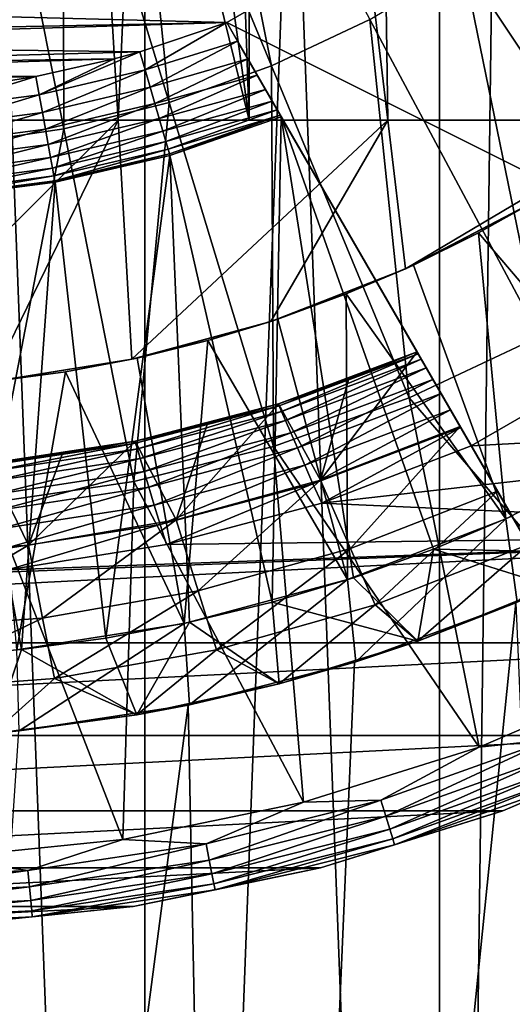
# Model space of a CAD drawing. Header units: metres. Extents: x -30 to 30, y -76 to 64.
# Tile 396 of 541: x 0.319 to 1.233, y 44.859 to 46.687. Entities that reach past the tile are written whole.
import ezdxf

# ---------------------------------------------------------------- set-up
doc = ezdxf.new("R2010")
doc.units = ezdxf.units.M
doc.layers.add('solid_508511', color=7, linetype='CONTINUOUS')

msp = doc.modelspace()

# ---------------------------------------------------------------- linework, layer by layer
at = {"layer": 'solid_508511'}
for points in [[(0.713028, 10.325403, 22.988945), (1.337299, 57.5, 22.961088), (0, 57.5, 23)], [(0, 10.35, 23), (0.713028, 10.325403, 22.988945), (0, 57.5, 23)], [(0.713028, 10.325403, 22.988945), (1.425724, 10.251332, 22.955769), (1.337299, 57.5, 22.961088)], [(0.551211, 54.5, 6.47658), (0.551211, 39.999996, 6.476586), (0, 40, 6.5)], [(0, 54.5, 6.5), (0.551211, 54.5, 6.47658), (0, 40, 6.5)], [(0, 54.5, -6.5), (0, 40, -6.5), (0.551212, 39.999996, -6.476586)], [(0.551211, 54.5, -6.47658), (0, 54.5, -6.5), (0.551212, 39.999996, -6.476586)], [(1.098508, 54.5, 6.406504), (1.098375, 39.999996, 6.406526), (0.551211, 39.999996, 6.476586)], [(0.551211, 54.5, 6.47658), (1.098508, 54.5, 6.406504), (0.551211, 39.999996, 6.476586)], [(0.551211, 54.5, -6.47658), (0.551212, 39.999996, -6.476586), (1.098376, 39.999996, -6.406526)], [(1.098508, 54.5, -6.406504), (0.551211, 54.5, -6.47658), (1.098376, 39.999996, -6.406526)], [(1.637794, 54.5, 6.290277), (1.637813, 39.999996, 6.290276), (1.098375, 39.999996, 6.406526)], [(1.098508, 54.5, 6.406504), (1.637794, 54.5, 6.290277), (1.098375, 39.999996, 6.406526)], [(1.098508, 54.5, -6.406504), (1.098376, 39.999996, -6.406526), (1.637815, 39.999996, -6.290275)], [(1.637794, 54.5, -6.290277), (1.098508, 54.5, -6.406504), (1.637815, 39.999996, -6.290275)], [(0.745352, 52.5, 9.470714), (0, 46.5, 9.5), (0, 52.5, 9.5)], [(0.744993, 46.5, 9.470744), (0, 46.5, 9.5), (0.745352, 52.5, 9.470714)], [(0.744993, 46.5, 9.470744), (0.745352, 52.5, 9.470714), (1.485397, 46.5, 9.383155)], [(1.485397, 46.5, 9.383155), (0.745352, 52.5, 9.470714), (1.486151, 52.5, 9.383035)], [(0.320136, 49.53109, -7.743385), (0.501778, 46.5, -9.486739), (0, 46.5, -9.5)], [(0.320136, 49.53109, -7.743385), (0, 46.5, -9.5), (0, 49.53109, -7.75)], [(0.744993, 46.5, 9.470744), (0, 49.53109, 7.75), (0, 46.5, 9.5)], [(0.744993, 46.5, 9.470744), (0.320136, 49.53109, 7.743385), (0, 49.53109, 7.75)], [(0.320136, 49.53109, -7.743385), (0.639964, 49.53109, -7.723532), (0.501778, 46.5, -9.486739)], [(0.744993, 46.5, 9.470744), (0.639964, 49.53109, 7.723532), (0.320136, 49.53109, 7.743385)], [(0.639964, 49.53109, -7.723532), (1.00249, 46.5, -9.446958), (0.501778, 46.5, -9.486739)], [(0.639964, 49.53109, -7.723532), (0.958742, 49.53109, -7.690469), (1.00249, 46.5, -9.446958)], [(1.485397, 46.5, 9.383155), (0.958742, 49.53109, 7.690469), (0.639964, 49.53109, 7.723532)], [(0.744993, 46.5, 9.470744), (1.485397, 46.5, 9.383155), (0.639964, 49.53109, 7.723532)], [(0.958742, 49.53109, -7.690469), (1.5, 46.5, -9.380832), (1.00249, 46.5, -9.446958)], [(0.958742, 49.53109, -7.690469), (1.275652, 49.53109, -7.644293), (1.5, 46.5, -9.380832)], [(1.485397, 46.5, 9.383155), (1.275652, 49.53109, 7.644293), (0.958742, 49.53109, 7.690469)], [(0.52657, 47.228748, -23.895369), (0.648639, 47.28648, -23.895369), (0.786579, 46.601028, -23.76483)], [(0.648639, 47.28648, -23.895369), (0.968923, 46.687271, -23.76483), (0.786579, 46.601028, -23.76483)], [(0.39943, 47.183254, -23.895369), (0.52657, 47.228748, -23.895369), (0.59666, 46.533077, -23.76483)], [(0.52657, 47.228748, -23.895369), (0.786579, 46.601028, -23.76483), (0.59666, 46.533077, -23.76483)], [(0.268443, 47.150444, -23.895369), (0.39943, 47.183254, -23.895369), (0.400994, 46.484066, -23.76483)], [(0.39943, 47.183254, -23.895369), (0.59666, 46.533077, -23.76483), (0.400994, 46.484066, -23.76483)], [(0.268443, 47.150444, -23.895369), (0.400994, 46.484066, -23.76483), (0.201467, 46.454468, -23.76483)], [(1.2232, 46.981354, -23), (-0.796653, 46.720158, -23), (0.703585, 46.681355, -23)], [(1.676891, 46.195541, -23), (1.2232, 46.981354, -23), (0.703585, 46.681355, -23)], [(1.657274, 46.229515, -22.996157), (1.2232, 46.981354, -23), (1.676891, 46.195541, -23)], [(1.243063, 46.946953, -22.996107), (1.2232, 46.981354, -23), (1.657274, 46.229515, -22.996157)], [(1.141936, 46.790974, -23.76483), (1.303951, 46.911133, -23.76483), (1.512809, 46.23592, -23.58305)], [(0.968923, 46.687271, -23.76483), (1.141936, 46.790974, -23.76483), (1.283606, 46.098541, -23.58305)], [(1.141936, 46.790974, -23.76483), (1.512809, 46.23592, -23.58305), (1.283606, 46.098541, -23.58305)], [(-0.796653, 46.720158, -23), (-0.630684, 46.654808, -23), (0.703585, 46.681355, -23)], [(-0.630684, 46.654808, -23), (-0.591745, 46.641956, -23), (0.703585, 46.681355, -23)], [(-0.591745, 46.641956, -23), (0.542468, 46.626976, -23), (0.703585, 46.681355, -23)], [(0.552021, 46.593582, -22.996962), (0.703585, 46.681355, -23), (0.542468, 46.626976, -23)], [(0.552021, 46.593582, -22.996962), (0.723448, 46.64695, -22.996107), (0.703585, 46.681355, -23)], [(1.676891, 46.195541, -23), (0.703585, 46.681355, -23), (1.157276, 45.895538, -23)], [(0.723448, 46.64695, -22.996107), (1.157276, 45.895538, -23), (0.703585, 46.681355, -23)], [(0.786579, 46.601028, -23.76483), (0.968923, 46.687271, -23.76483), (1.042041, 45.984291, -23.58305)], [(0.968923, 46.687271, -23.76483), (1.283606, 46.098541, -23.58305), (1.042041, 45.984291, -23.58305)], [(-0.591745, 46.641956, -23), (-0.439733, 46.600231, -23), (0.542468, 46.626976, -23)], [(0.561387, 46.561237, -22.987938), (0.723448, 46.64695, -22.996107), (0.552021, 46.593582, -22.996962)], [(0.561387, 46.561237, -22.987938), (0.742517, 46.613922, -22.984592), (0.723448, 46.64695, -22.996107)], [(1.137659, 45.929516, -22.996157), (1.157276, 45.895538, -23), (0.723448, 46.64695, -22.996107)], [(1.118766, 45.962242, -22.984755), (0.723448, 46.64695, -22.996107), (0.742517, 46.613922, -22.984592)], [(1.118766, 45.962242, -22.984755), (1.137659, 45.929516, -22.996157), (0.723448, 46.64695, -22.996107)], [(-0.439733, 46.600231, -23), (0.494821, 46.613831, -23), (0.542468, 46.626976, -23)], [(0.355312, 46.547333, -22.996962), (0.542468, 46.626976, -23), (0.494821, 46.613831, -23)], [(0.552021, 46.593582, -22.996962), (0.542468, 46.626976, -23), (0.355312, 46.547333, -22.996962)], [(-0.439733, 46.600231, -23), (-0.378498, 46.587086, -23), (0.494821, 46.613831, -23)], [(-0.378498, 46.587086, -23), (0.349141, 46.581516, -23), (0.494821, 46.613831, -23)], [(0.355312, 46.547333, -22.996962), (0.494821, 46.613831, -23), (0.349141, 46.581516, -23)], [(0.570175, 46.530888, -22.973206), (0.742517, 46.613922, -22.984592), (0.561387, 46.561237, -22.987938)], [(0.570175, 46.530888, -22.973206), (0.760009, 46.583626, -22.965982), (0.742517, 46.613922, -22.984592)], [(0.59666, 46.533077, -23.76483), (0.786579, 46.601028, -23.76483), (0.790441, 45.894268, -23.58305)], [(1.101366, 45.992378, -22.966253), (0.742517, 46.613922, -22.984592), (0.760009, 46.583626, -22.965982)], [(1.101366, 45.992378, -22.966253), (1.118766, 45.962242, -22.984755), (0.742517, 46.613922, -22.984592)], [(0.786579, 46.601028, -23.76483), (1.042041, 45.984291, -23.58305), (0.790441, 45.894268, -23.58305)], [(-0.378498, 46.587086, -23), (-0.244204, 46.565353, -23), (0.349141, 46.581516, -23)], [(0.552021, 46.593582, -22.996962), (0.355312, 46.547333, -22.996962), (0.361341, 46.514202, -22.987938)], [(0.561387, 46.561237, -22.987938), (0.552021, 46.593582, -22.996962), (0.361341, 46.514202, -22.987938)], [(0.578118, 46.503456, -22.953209), (0.760009, 46.583626, -22.965982), (0.570175, 46.530888, -22.973206)], [(0.578118, 46.503456, -22.953209), (0.775306, 46.557133, -22.94099), (0.760009, 46.583626, -22.965982)], [(1.086107, 46.018806, -22.941338), (0.760009, 46.583626, -22.965982), (0.775306, 46.557133, -22.94099)], [(1.086107, 46.018806, -22.941338), (1.101366, 45.992378, -22.966253), (0.760009, 46.583626, -22.965982)], [(-0.244204, 46.565353, -23), (0.278991, 46.570061, -23), (0.349141, 46.581516, -23)], [(0.15492, 46.521324, -22.996962), (0.349141, 46.581516, -23), (0.278991, 46.570061, -23)], [(0.355312, 46.547333, -22.996962), (0.349141, 46.581516, -23), (0.15492, 46.521324, -22.996962)], [(0.355312, 46.547333, -22.996962), (0.15492, 46.521324, -22.996962), (0.157549, 46.487755, -22.987938)], [(0.361341, 46.514202, -22.987938), (0.355312, 46.547333, -22.996962), (0.157549, 46.487755, -22.987938)], [(0.561387, 46.561237, -22.987938), (0.361341, 46.514202, -22.987938), (0.366997, 46.483116, -22.973206)], [(0.570175, 46.530888, -22.973206), (0.561387, 46.561237, -22.987938), (0.366997, 46.483116, -22.973206)], [(0.584974, 46.479778, -22.928558), (0.775306, 46.557133, -22.94099), (0.578118, 46.503456, -22.953209)], [(0.584974, 46.479778, -22.928558), (0.787812, 46.535469, -22.910641), (0.775306, 46.557133, -22.94099)], [(1.073589, 46.040489, -22.910976), (0.775306, 46.557133, -22.94099), (0.787812, 46.535469, -22.910641)], [(1.073589, 46.040489, -22.910976), (1.086107, 46.018806, -22.941338), (0.775306, 46.557133, -22.94099)], [(0.570175, 46.530888, -22.973206), (0.366997, 46.483116, -22.973206), (0.37211, 46.455021, -22.953209)], [(0.578118, 46.503456, -22.953209), (0.570175, 46.530888, -22.973206), (0.37211, 46.455021, -22.953209)], [(0.400994, 46.484066, -23.76483), (0.59666, 46.533077, -23.76483), (0.531228, 45.829338, -23.58305)], [(0.59666, 46.533077, -23.76483), (0.790441, 45.894268, -23.58305), (0.531228, 45.829338, -23.58305)], [(0.590536, 46.460571, -22.9), (0.787812, 46.535469, -22.910641), (0.584974, 46.479778, -22.928558)], [(0.590536, 46.460571, -22.9), (0.797064, 46.519444, -22.876169), (0.787812, 46.535469, -22.910641)], [(1.0643, 46.05658, -22.876364), (0.787812, 46.535469, -22.910641), (0.797064, 46.519444, -22.876169)], [(1.0643, 46.05658, -22.876364), (1.073589, 46.040489, -22.910976), (0.787812, 46.535469, -22.910641)], [(0.361341, 46.514202, -22.987938), (0.157549, 46.487755, -22.987938), (0.160015, 46.456253, -22.973206)], [(0.366997, 46.483116, -22.973206), (0.361341, 46.514202, -22.987938), (0.160015, 46.456253, -22.973206)], [(0.594634, 46.446419, -22.868404), (0.797064, 46.519444, -22.876169), (0.590536, 46.460571, -22.9)], [(0.594634, 46.446419, -22.868404), (0.802758, 46.509583, -22.838791), (0.797064, 46.519444, -22.876169)], [(0.597143, 46.437752, -22.83473), (0.802758, 46.509583, -22.838791), (0.594634, 46.446419, -22.868404)], [(0.597143, 46.437752, -22.83473), (0.597988, 46.434834, -22.799999), (0.802758, 46.509583, -22.838791)], [(0.802758, 46.509583, -22.838791), (0.597988, 46.434834, -22.799999), (0.804676, 46.50626, -22.799999)], [(1.0643, 46.05658, -22.876364), (0.797064, 46.519444, -22.876169), (0.802758, 46.509583, -22.838791)], [(1.058585, 46.066475, -22.838781), (0.802758, 46.509583, -22.838791), (0.804676, 46.50626, -22.799999)], [(1.058585, 46.066475, -22.838781), (1.0643, 46.05658, -22.876364), (0.802758, 46.509583, -22.838791)], [(0.501778, 46.5, -9.486739), (0.264893, 46.014072, -9.496305), (0, 46, -9.5)], [(0, 46.5, -9.5), (0.501778, 46.5, -9.486739), (0, 46, -9.5)], [(0.501778, 46.5, -9.486739), (0.527346, 46.056252, -9.485353), (0.264893, 46.014072, -9.496305)], [(0.578118, 46.503456, -22.953209), (0.37211, 46.455021, -22.953209), (0.376523, 46.430767, -22.928558)], [(0.584974, 46.479778, -22.928558), (0.578118, 46.503456, -22.953209), (0.376523, 46.430767, -22.928558)], [(0.501778, 46.5, -9.486739), (1.00249, 46.5, -9.446958), (0.527346, 46.056252, -9.485353)], [(1.00249, 46.5, -9.446958), (0.784984, 46.126438, -9.467512), (0.527346, 46.056252, -9.485353)], [(0.804676, 46.50626, -19.5), (0.804676, 46.50626, -22.799999), (0.597988, 46.434834, -22.799999)], [(0.597999, 46.434837, -19.5), (0.804676, 46.50626, -19.5), (0.597988, 46.434834, -22.799999)], [(0.787476, 45.605198, -19.5), (0.804676, 46.50626, -19.5), (0.597999, 46.434837, -19.5)], [(1.00249, 46.5, -9.446958), (1.034953, 46.224285, -9.443457), (0.784984, 46.126438, -9.467512)], [(0.938599, 45.650608, -19.5), (0.804676, 46.50626, -19.5), (0.787476, 45.605198, -19.5)], [(0.804676, 46.50626, -19.5), (1.308033, 45.634418, -20.059807), (1.308033, 45.634418, -21.581036)], [(1.270175, 45.699993, -19.778547), (1.308033, 45.634418, -20.059807), (0.804676, 46.50626, -19.5)], [(1.263142, 45.712173, -21.828632), (0.804676, 46.50626, -19.5), (1.308033, 45.634418, -21.581036)], [(1.056674, 46.069786, -22.799999), (0.804676, 46.50626, -22.799999), (0.804676, 46.50626, -19.5)], [(1.058585, 46.066475, -22.838781), (0.804676, 46.50626, -22.799999), (1.056674, 46.069786, -22.799999)], [(1.087082, 45.703888, -19.5), (0.804676, 46.50626, -19.5), (0.938599, 45.650608, -19.5)], [(1.232674, 45.764946, -19.5), (0.804676, 46.50626, -19.5), (1.087082, 45.703888, -19.5)], [(1.270175, 45.699993, -19.778547), (0.804676, 46.50626, -19.5), (1.232674, 45.764946, -19.5)], [(1.205823, 45.811455, -22.066158), (0.804676, 46.50626, -19.5), (1.263142, 45.712173, -21.828632)], [(1.136686, 45.931202, -22.290916), (1.056674, 46.069786, -22.5), (0.804676, 46.50626, -19.5)], [(1.056674, 46.069786, -22.799999), (0.804676, 46.50626, -19.5), (1.056674, 46.069786, -22.5)], [(1.205823, 45.811455, -22.066158), (1.136686, 45.931202, -22.290916), (0.804676, 46.50626, -19.5)], [(1.00249, 46.5, -9.446958), (1.5, 46.5, -9.380832), (1.034953, 46.224285, -9.443457)], [(1.034953, 46.224285, -9.443457), (1.5, 46.5, -9.380832), (1.274333, 46.349167, -9.414142)], [(0.366997, 46.483116, -22.973206), (0.160015, 46.456253, -22.973206), (0.162244, 46.427784, -22.953209)], [(0.37211, 46.455021, -22.953209), (0.366997, 46.483116, -22.973206), (0.162244, 46.427784, -22.953209)], [(0.201467, 46.454468, -23.76483), (0.400994, 46.484066, -23.76483), (0.266899, 45.790127, -23.58305)], [(0.400994, 46.484066, -23.76483), (0.531228, 45.829338, -23.58305), (0.266899, 45.790127, -23.58305)], [(0.584974, 46.479778, -22.928558), (0.376523, 46.430767, -22.928558), (0.380103, 46.411095, -22.9)], [(0.590536, 46.460571, -22.9), (0.584974, 46.479778, -22.928558), (0.380103, 46.411095, -22.9)], [(0.37211, 46.455021, -22.953209), (0.162244, 46.427784, -22.953209), (0.164168, 46.40321, -22.928558)], [(0.376523, 46.430767, -22.928558), (0.37211, 46.455021, -22.953209), (0.164168, 46.40321, -22.928558)], [(0.590536, 46.460571, -22.9), (0.380103, 46.411095, -22.9), (0.38274, 46.396599, -22.868404)], [(0.594634, 46.446419, -22.868404), (0.590536, 46.460571, -22.9), (0.38274, 46.396599, -22.868404)], [(0.594634, 46.446419, -22.868404), (0.38274, 46.396599, -22.868404), (0.384356, 46.387722, -22.83473)], [(0.597143, 46.437752, -22.83473), (0.594634, 46.446419, -22.868404), (0.384356, 46.387722, -22.83473)], [(0.597143, 46.437752, -22.83473), (0.384356, 46.387722, -22.83473), (0.3849, 46.384735, -22.799999)], [(0.597143, 46.437752, -22.83473), (0.3849, 46.384735, -22.799999), (0.597988, 46.434834, -22.799999)], [(0.376523, 46.430767, -22.928558), (0.164168, 46.40321, -22.928558), (0.165729, 46.383274, -22.9)], [(0.380103, 46.411095, -22.9), (0.376523, 46.430767, -22.928558), (0.165729, 46.383274, -22.9)], [(0.385091, 46.384769, -19.5), (0.597988, 46.434834, -22.799999), (0.3849, 46.384735, -22.799999)], [(0.385091, 46.384769, -19.5), (0.597999, 46.434837, -19.5), (0.597988, 46.434834, -22.799999)], [(0.479046, 45.538494, -19.5), (0.597999, 46.434837, -19.5), (0.385091, 46.384769, -19.5)], [(0.63409, 45.56778, -19.5), (0.597999, 46.434837, -19.5), (0.479046, 45.538494, -19.5)], [(0.787476, 45.605198, -19.5), (0.597999, 46.434837, -19.5), (0.63409, 45.56778, -19.5)], [(0.380103, 46.411095, -22.9), (0.165729, 46.383274, -22.9), (0.166879, 46.368584, -22.868404)], [(0.38274, 46.396599, -22.868404), (0.380103, 46.411095, -22.9), (0.166879, 46.368584, -22.868404)], [(0.38274, 46.396599, -22.868404), (0.166879, 46.368584, -22.868404), (0.167583, 46.359589, -22.83473)], [(0.384356, 46.387722, -22.83473), (0.38274, 46.396599, -22.868404), (0.167583, 46.359589, -22.83473)], [(0.384356, 46.387722, -22.83473), (0.167583, 46.359589, -22.83473), (0.167821, 46.35656, -22.799999)], [(0.384356, 46.387722, -22.83473), (0.167821, 46.35656, -22.799999), (0.3849, 46.384735, -22.799999)], [(0.168287, 46.356598, -19.5), (0.3849, 46.384735, -22.799999), (0.167821, 46.35656, -22.799999)], [(0.168287, 46.356598, -19.5), (0.385091, 46.384769, -19.5), (0.3849, 46.384735, -22.799999)], [(0.322666, 45.517406, -19.5), (0.385091, 46.384769, -19.5), (0.168287, 46.356598, -19.5)], [(0.479046, 45.538494, -19.5), (0.385091, 46.384769, -19.5), (0.322666, 45.517406, -19.5)], [(0.322666, 45.517406, -19.5), (0.168287, 46.356598, -19.5), (0.165326, 45.504559, -19.5)], [(1.049705, 46.231052, -14.500119), (1.034953, 46.224285, -9.443457), (1.274333, 46.349167, -9.414142)], [(1.170834, 46.291122, -14.500119), (1.049705, 46.231052, -14.500119), (1.274333, 46.349167, -9.414142)], [(1.288702, 46.357746, -14.500119), (1.170834, 46.291122, -14.500119), (1.274333, 46.349167, -9.414142)], [(1.501347, 45.902866, -15), (1.170834, 46.291122, -14.500119), (1.288702, 46.357746, -14.500119)], [(1.221372, 45.760036, -15), (1.049705, 46.231052, -14.500119), (1.170834, 46.291122, -14.500119)], [(1.221372, 45.760036, -15), (1.170834, 46.291122, -14.500119), (1.501347, 45.902866, -15)], [(0.798077, 46.130806, -14.500119), (0.784984, 46.126438, -9.467512), (1.034953, 46.224285, -9.443457)], [(0.925305, 46.177544, -14.500119), (0.798077, 46.130806, -14.500119), (1.034953, 46.224285, -9.443457)], [(1.049705, 46.231052, -14.500119), (0.925305, 46.177544, -14.500119), (1.034953, 46.224285, -9.443457)], [(1.221372, 45.760036, -15), (0.925305, 46.177544, -14.500119), (1.049705, 46.231052, -14.500119)], [(1.676891, 46.195541, -23), (1.157276, 45.895538, -23), (2.411385, 45.963226, -23)], [(0.927729, 45.647202, -15), (0.798077, 46.130806, -14.500119), (0.925305, 46.177544, -14.500119)], [(0.927729, 45.647202, -15), (0.925305, 46.177544, -14.500119), (1.221372, 45.760036, -15)], [(0.537325, 46.058426, -14.500119), (0.527346, 46.056252, -9.485353), (0.784984, 46.126438, -9.467512)], [(0.66862, 46.091068, -14.500119), (0.537325, 46.058426, -14.500119), (0.784984, 46.126438, -9.467512)], [(0.798077, 46.130806, -14.500119), (0.66862, 46.091068, -14.500119), (0.784984, 46.126438, -9.467512)], [(0.927729, 45.647202, -15), (0.66862, 46.091068, -14.500119), (0.798077, 46.130806, -14.500119)], [(0.624337, 45.56583, -15), (0.537325, 46.058426, -14.500119), (0.66862, 46.091068, -14.500119)], [(0.624337, 45.56583, -15), (0.66862, 46.091068, -14.500119), (0.927729, 45.647202, -15)], [(1.48596, 45.470665, -23.351336), (1.042041, 45.984291, -23.58305), (1.283606, 46.098541, -23.58305)], [(0.79931, 45.973419, -22.799999), (1.056674, 46.069786, -22.799999), (0.799313, 45.973423, -22.5)], [(0.800824, 45.969917, -22.838787), (1.056674, 46.069786, -22.799999), (0.79931, 45.973419, -22.799999)], [(1.056674, 46.069786, -22.799999), (0.929239, 46.018265, -22.5), (0.799313, 45.973423, -22.5)], [(0.800824, 45.969917, -22.838787), (1.058585, 46.066475, -22.838781), (1.056674, 46.069786, -22.799999)], [(0.877308, 45.831459, -22.290916), (0.929239, 46.018265, -22.5), (1.056674, 46.069786, -22.5)], [(1.136686, 45.931202, -22.290916), (0.877308, 45.831459, -22.290916), (1.056674, 46.069786, -22.5)], [(1.056674, 46.069786, -22.799999), (1.056674, 46.069786, -22.5), (0.929239, 46.018265, -22.5)], [(0.270215, 46.014645, -14.500128), (0.264893, 46.014072, -9.496305), (0.527346, 46.056252, -9.485353)], [(0.40449, 46.03294, -14.500119), (0.270215, 46.014645, -14.500128), (0.527346, 46.056252, -9.485353)], [(0.537325, 46.058426, -14.500119), (0.40449, 46.03294, -14.500119), (0.527346, 46.056252, -9.485353)], [(0.624337, 45.56583, -15), (0.40449, 46.03294, -14.500119), (0.537325, 46.058426, -14.500119)], [(0.805344, 45.959442, -22.876356), (1.058585, 46.066475, -22.838781), (0.800824, 45.969917, -22.838787)], [(0.805344, 45.959442, -22.876356), (1.0643, 46.05658, -22.876364), (1.058585, 46.066475, -22.838781)], [(0.812697, 45.942398, -22.910984), (1.0643, 46.05658, -22.876364), (0.805344, 45.959442, -22.876356)], [(0.812697, 45.942398, -22.910984), (1.073589, 46.040489, -22.910976), (1.0643, 46.05658, -22.876364)], [(0.822602, 45.919445, -22.941338), (1.073589, 46.040489, -22.910976), (0.812697, 45.942398, -22.910984)], [(0.822602, 45.919445, -22.941338), (1.086107, 46.018806, -22.941338), (1.073589, 46.040489, -22.910976)], [(0.313856, 45.516624, -15), (0.270215, 46.014645, -14.500128), (0.40449, 46.03294, -14.500119)], [(0.313856, 45.516624, -15), (0.40449, 46.03294, -14.500119), (0.624337, 45.56583, -15)], [(0.877308, 45.831459, -22.290916), (0.799313, 45.973423, -22.5), (0.929239, 46.018265, -22.5)], [(0.834674, 45.891464, -22.966249), (1.086107, 46.018806, -22.941338), (0.822602, 45.919445, -22.941338)], [(0.834674, 45.891464, -22.966249), (1.101366, 45.992378, -22.966253), (1.086107, 46.018806, -22.941338)], [(1.171863, 45.335876, -23.351336), (0.790441, 45.894268, -23.58305), (1.042041, 45.984291, -23.58305)], [(0.848446, 45.859539, -22.98476), (1.101366, 45.992378, -22.966253), (0.834674, 45.891464, -22.966249)], [(0.848446, 45.859539, -22.98476), (1.118766, 45.962242, -22.984755), (1.101366, 45.992378, -22.966253)], [(1.48596, 45.470665, -23.351336), (1.171863, 45.335876, -23.351336), (1.042041, 45.984291, -23.58305)], [(0.53335, 45.904228, -22.799999), (0.79931, 45.973419, -22.799999), (0.667239, 45.935375, -22.5)], [(0.534446, 45.900578, -22.838787), (0.79931, 45.973419, -22.799999), (0.53335, 45.904228, -22.799999)], [(0.534446, 45.900578, -22.838787), (0.800824, 45.969917, -22.838787), (0.79931, 45.973419, -22.799999)], [(0.537716, 45.88966, -22.876356), (0.800824, 45.969917, -22.838787), (0.534446, 45.900578, -22.838787)], [(0.537716, 45.88966, -22.876356), (0.805344, 45.959442, -22.876356), (0.800824, 45.969917, -22.838787)], [(0.609346, 45.757835, -22.290916), (0.667239, 45.935375, -22.5), (0.799313, 45.973423, -22.5)], [(0.877308, 45.831459, -22.290916), (0.609346, 45.757835, -22.290916), (0.799313, 45.973423, -22.5)], [(0.79931, 45.973419, -22.799999), (0.799313, 45.973423, -22.5), (0.667239, 45.935375, -22.5)], [(0.863393, 45.824898, -22.996157), (1.118766, 45.962242, -22.984755), (0.848446, 45.859539, -22.98476)], [(0.863393, 45.824898, -22.996157), (1.137659, 45.929516, -22.996157), (1.118766, 45.962242, -22.984755)], [(0.879772, 45.789192, -23), (2.142362, 45.732277, -23), (2.411385, 45.963226, -23)], [(0.879772, 45.789192, -23), (2.411385, 45.963226, -23), (1.157276, 45.895538, -23)], [(0.543036, 45.871899, -22.910984), (0.805344, 45.959442, -22.876356), (0.537716, 45.88966, -22.876356)], [(0.543036, 45.871899, -22.910984), (0.812697, 45.942398, -22.910984), (0.805344, 45.959442, -22.876356)], [(0.550201, 45.847977, -22.941338), (0.812697, 45.942398, -22.910984), (0.543036, 45.871899, -22.910984)], [(0.550201, 45.847977, -22.941338), (0.822602, 45.919445, -22.941338), (0.812697, 45.942398, -22.910984)], [(0.609346, 45.757835, -22.290916), (0.533344, 45.904224, -22.5), (0.667239, 45.935375, -22.5)], [(0.53335, 45.904228, -22.799999), (0.667239, 45.935375, -22.5), (0.533344, 45.904224, -22.5)], [(0.863393, 45.824898, -22.996157), (0.879772, 45.789192, -23), (1.137659, 45.929516, -22.996157)], [(0.932801, 45.704975, -22.066158), (0.877308, 45.831459, -22.290916), (1.136686, 45.931202, -22.290916)], [(1.137659, 45.929516, -22.996157), (0.879772, 45.789192, -23), (1.157276, 45.895538, -23)], [(0.932801, 45.704975, -22.066158), (1.136686, 45.931202, -22.290916), (1.205823, 45.811455, -22.066158)], [(0.558935, 45.818821, -22.966249), (0.822602, 45.919445, -22.941338), (0.550201, 45.847977, -22.941338)], [(0.558935, 45.818821, -22.966249), (0.834674, 45.891464, -22.966249), (0.822602, 45.919445, -22.941338)], [(0.261654, 45.862949, -22.799999), (0.53335, 45.904228, -22.799999), (0.261673, 45.862949, -22.5)], [(0.262318, 45.8592, -22.838787), (0.53335, 45.904228, -22.799999), (0.261654, 45.862949, -22.799999)], [(0.53335, 45.904228, -22.799999), (0.398044, 45.880066, -22.5), (0.261673, 45.862949, -22.5)], [(0.262318, 45.8592, -22.838787), (0.534446, 45.900578, -22.838787), (0.53335, 45.904228, -22.799999)], [(0.264297, 45.847988, -22.876356), (0.534446, 45.900578, -22.838787), (0.262318, 45.8592, -22.838787)], [(0.264297, 45.847988, -22.876356), (0.537716, 45.88966, -22.876356), (0.534446, 45.900578, -22.838787)], [(0.267517, 45.829746, -22.910984), (0.537716, 45.88966, -22.876356), (0.264297, 45.847988, -22.876356)], [(0.267517, 45.829746, -22.910984), (0.543036, 45.871899, -22.910984), (0.537716, 45.88966, -22.876356)], [(0.335421, 45.711044, -22.290916), (0.398044, 45.880066, -22.5), (0.533344, 45.904224, -22.5)], [(0.609346, 45.757835, -22.290916), (0.335421, 45.711044, -22.290916), (0.533344, 45.904224, -22.5)], [(0.53335, 45.904228, -22.799999), (0.533344, 45.904224, -22.5), (0.398044, 45.880066, -22.5)], [(0.845741, 45.233555, -23.351336), (0.531228, 45.829338, -23.58305), (0.790441, 45.894268, -23.58305)], [(0.568899, 45.785549, -22.98476), (0.834674, 45.891464, -22.966249), (0.558935, 45.818821, -22.966249)], [(0.568899, 45.785549, -22.98476), (0.848446, 45.859539, -22.98476), (0.834674, 45.891464, -22.966249)], [(1.171863, 45.335876, -23.351336), (0.845741, 45.233555, -23.351336), (0.790441, 45.894268, -23.58305)], [(1.221372, 45.760036, -15), (1.501347, 45.902866, -15), (1.242079, 45.605228, -15)], [(0.335421, 45.711044, -22.290916), (0.261673, 45.862949, -22.5), (0.398044, 45.880066, -22.5)], [(0.271853, 45.805183, -22.941338), (0.543036, 45.871899, -22.910984), (0.267517, 45.829746, -22.910984)], [(0.271853, 45.805183, -22.941338), (0.550201, 45.847977, -22.941338), (0.543036, 45.871899, -22.910984)], [(0.335421, 45.711044, -22.290916), (0.058213, 45.691551, -22.290916), (0.261673, 45.862949, -22.5)], [(0.579713, 45.749447, -22.996157), (0.848446, 45.859539, -22.98476), (0.568899, 45.785549, -22.98476)], [(0.579713, 45.749447, -22.996157), (0.863393, 45.824898, -22.996157), (0.848446, 45.859539, -22.98476)], [(0.277138, 45.775238, -22.966249), (0.550201, 45.847977, -22.941338), (0.271853, 45.805183, -22.941338)], [(0.277138, 45.775238, -22.966249), (0.558935, 45.818821, -22.966249), (0.550201, 45.847977, -22.941338)], [(0.51094, 45.164753, -23.351336), (0.266899, 45.790127, -23.58305), (0.531228, 45.829338, -23.58305)], [(0.283168, 45.741066, -22.98476), (0.558935, 45.818821, -22.966249), (0.277138, 45.775238, -22.966249)], [(0.283168, 45.741066, -22.98476), (0.568899, 45.785549, -22.98476), (0.558935, 45.818821, -22.966249)], [(0.845741, 45.233555, -23.351336), (0.51094, 45.164753, -23.351336), (0.531228, 45.829338, -23.58305)], [(0.579713, 45.749447, -22.996157), (0.591662, 45.712093, -23), (0.863393, 45.824898, -22.996157)], [(0.863393, 45.824898, -22.996157), (0.591662, 45.712093, -23), (0.879772, 45.789192, -23)], [(0.650554, 45.626141, -22.066158), (0.609346, 45.757835, -22.290916), (0.877308, 45.831459, -22.290916)], [(0.932801, 45.704975, -22.066158), (0.650554, 45.626141, -22.066158), (0.877308, 45.831459, -22.290916)], [(0.932801, 45.704975, -22.066158), (1.205823, 45.811455, -22.066158), (0.978813, 45.600098, -21.828634)], [(1.205823, 45.811455, -22.066158), (1.263142, 45.712173, -21.828632), (0.978813, 45.600098, -21.828634)], [(0.51094, 45.164753, -23.351336), (0.170898, 45.130173, -23.351336), (0.266899, 45.790127, -23.58305)], [(0.289712, 45.703987, -22.996157), (0.568899, 45.785549, -22.98476), (0.283168, 45.741066, -22.98476)], [(0.289712, 45.703987, -22.996157), (0.579713, 45.749447, -22.996157), (0.568899, 45.785549, -22.98476)], [(0.879772, 45.789192, -23), (0.591662, 45.712093, -23), (2.142362, 45.732277, -23)], [(0.927729, 45.647202, -15), (1.221372, 45.760036, -15), (0.94284, 45.494411, -15)], [(1.221372, 45.760036, -15), (1.242079, 45.605228, -15), (0.94284, 45.494411, -15)], [(1.270175, 45.699993, -19.778547), (1.232674, 45.764946, -19.5), (1.087082, 45.703888, -19.5)], [(0.289712, 45.703987, -22.996157), (0.297076, 45.665527, -23), (0.579713, 45.749447, -22.996157)], [(0.579713, 45.749447, -22.996157), (0.297076, 45.665527, -23), (0.591662, 45.712093, -23)], [(0.361872, 45.575733, -22.066158), (0.335421, 45.711044, -22.290916), (0.609346, 45.757835, -22.290916)], [(0.650554, 45.626141, -22.066158), (0.361872, 45.575733, -22.066158), (0.609346, 45.757835, -22.290916)], [(-1.851378, 45.529751, -23), (1.851378, 45.529751, -23), (2.142362, 45.732277, -23)], [(-0.000683, 45.650002, -23), (-1.851378, 45.529751, -23), (2.142362, 45.732277, -23)], [(0.297076, 45.665527, -23), (-0.000683, 45.650002, -23), (2.142362, 45.732277, -23)], [(0.591662, 45.712093, -23), (0.297076, 45.665527, -23), (2.142362, 45.732277, -23)], [(0.069611, 45.554249, -22.066158), (0.058213, 45.691551, -22.290916), (0.335421, 45.711044, -22.290916)], [(0.361872, 45.575733, -22.066158), (0.069611, 45.554249, -22.066158), (0.335421, 45.711044, -22.290916)], [(0.932801, 45.704975, -22.066158), (0.684723, 45.516937, -21.828634), (0.650554, 45.626141, -22.066158)], [(0.932801, 45.704975, -22.066158), (0.978813, 45.600098, -21.828634), (0.684723, 45.516937, -21.828634)], [(0.978813, 45.600098, -21.828634), (1.263142, 45.712173, -21.828632), (1.058122, 45.533035, -21.581036)], [(1.263142, 45.712173, -21.828632), (1.308033, 45.634418, -21.581036), (1.058122, 45.533035, -21.581036)], [(1.087082, 45.703888, -19.5), (0.938599, 45.650608, -19.5), (1.058122, 45.533035, -20.059807)], [(1.087082, 45.703888, -19.5), (1.058122, 45.533035, -20.059807), (1.308033, 45.634418, -20.059807)], [(1.087082, 45.703888, -19.5), (1.308033, 45.634418, -20.059807), (1.270175, 45.699993, -19.778547)], [(0.938599, 45.650608, -19.5), (0.787476, 45.605198, -19.5), (1.058122, 45.533035, -20.059807)], [(0.624337, 45.56583, -15), (0.927729, 45.647202, -15), (0.634365, 45.414543, -15)], [(0.927729, 45.647202, -15), (0.94284, 45.494411, -15), (0.634365, 45.414543, -15)], [(1.058122, 45.533035, -21.581036), (1.308033, 45.634418, -21.581036), (1.23971, 45.60421, -22.966566)], [(1.242079, 45.605228, -15), (1.308033, 45.634418, -20.059807), (1.058122, 45.533035, -20.059807)], [(0.650554, 45.626141, -22.066158), (0.383806, 45.463524, -21.828634), (0.361872, 45.575733, -22.066158)], [(0.650554, 45.626141, -22.066158), (0.684723, 45.516937, -21.828634), (0.383806, 45.463524, -21.828634)], [(0.787476, 45.605198, -19.5), (0.63409, 45.56778, -19.5), (0.800453, 45.4534, -20.059807)], [(0.684723, 45.516937, -21.828634), (0.978813, 45.600098, -21.828634), (0.800453, 45.4534, -21.581036)], [(0.729284, 40.574875, -22.988436), (0.940303, 45.493618, -22.98077), (1.23971, 45.60421, -22.966566)], [(1.458272, 40.49921, -22.953724), (0.729284, 40.574875, -22.988436), (1.23971, 45.60421, -22.966566)], [(0.787476, 45.605198, -19.5), (0.800453, 45.4534, -20.059807), (1.058122, 45.533035, -20.059807)], [(0.978813, 45.600098, -21.828634), (1.058122, 45.533035, -21.581036), (0.800453, 45.4534, -21.581036)], [(1.058122, 45.533035, -21.581036), (1.23971, 45.60421, -22.966566), (0.940303, 45.493618, -22.98077)], [(0.94284, 45.494411, -15), (1.242079, 45.605228, -15), (1.058122, 45.533035, -20.059807)], [(0.361872, 45.575733, -22.066158), (0.079061, 45.440384, -21.828634), (0.069611, 45.554249, -22.066158)], [(0.361872, 45.575733, -22.066158), (0.383806, 45.463524, -21.828634), (0.079061, 45.440384, -21.828634)], [(0.313856, 45.516624, -15), (0.624337, 45.56583, -15), (0.318449, 45.366146, -15)], [(0.624337, 45.56583, -15), (0.634365, 45.414543, -15), (0.318449, 45.366146, -15)], [(0.63409, 45.56778, -19.5), (0.479046, 45.538494, -19.5), (0.536918, 45.396095, -20.059807)], [(0.63409, 45.56778, -19.5), (0.536918, 45.396095, -20.059807), (0.800453, 45.4534, -20.059807)], [(-1.851378, 45.529751, -23), (-1.541364, 45.357677, -23), (1.851378, 45.529751, -23)], [(-1.541364, 45.357677, -23), (1.541364, 45.357677, -23), (1.851378, 45.529751, -23)], [(0.479046, 45.538494, -19.5), (0.322666, 45.517406, -19.5), (0.536918, 45.396095, -20.059807)], [(0.800453, 45.4534, -21.581036), (1.058122, 45.533035, -21.581036), (0.940303, 45.493618, -22.98077)], [(0.94284, 45.494411, -15), (1.058122, 45.533035, -20.059807), (0.800453, 45.4534, -20.059807)], [(0.322666, 45.517406, -19.5), (0.165326, 45.504559, -19.5), (0.269446, 45.361546, -20.059807)], [(0.322666, 45.517406, -19.5), (0.269446, 45.361546, -20.059807), (0.536918, 45.396095, -20.059807)], [(0.383806, 45.463524, -21.828634), (0.684723, 45.516937, -21.828634), (0.536918, 45.396095, -21.581036)], [(0.684723, 45.516937, -21.828634), (0.800453, 45.4534, -21.581036), (0.536918, 45.396095, -21.581036)], [(0.729284, 40.574875, -22.988436), (0.632166, 45.414089, -22.99131), (0.940303, 45.493618, -22.98077)], [(0.800453, 45.4534, -21.581036), (0.940303, 45.493618, -22.98077), (0.632166, 45.414089, -22.99131)], [(0.634365, 45.414543, -15), (0.94284, 45.494411, -15), (0.800453, 45.4534, -20.059807)], [(1.304642, 45.350315, -23.333151), (1.171863, 45.335876, -23.351336), (1.48596, 45.470665, -23.351336)], [(0.079061, 45.440384, -21.828634), (0.383806, 45.463524, -21.828634), (0.269446, 45.361546, -21.581036)], [(0.383806, 45.463524, -21.828634), (0.536918, 45.396095, -21.581036), (0.269446, 45.361546, -21.581036)], [(0.536918, 45.396095, -21.581036), (0.800453, 45.4534, -21.581036), (0.632166, 45.414089, -22.99131)], [(0.634365, 45.414543, -15), (0.800453, 45.4534, -20.059807), (0.536918, 45.396095, -20.059807)], [(0, 40.599998, -23), (0.317386, 45.366035, -22.99781), (0.632166, 45.414089, -22.99131)], [(0.729284, 40.574875, -22.988436), (0, 40.599998, -23), (0.632166, 45.414089, -22.99131)], [(0.536918, 45.396095, -21.581036), (0.632166, 45.414089, -22.99131), (0.317386, 45.366035, -22.99781)], [(0.318449, 45.366146, -15), (0.634365, 45.414543, -15), (0.536918, 45.396095, -20.059807)], [(0.269446, 45.361546, -21.581036), (0.536918, 45.396095, -21.581036), (0.317386, 45.366035, -22.99781)], [(0.318449, 45.366146, -15), (0.536918, 45.396095, -20.059807), (0.269446, 45.361546, -20.059807)], [(-1.541364, 45.357677, -23), (-1.21558, 45.217876, -23), (1.541364, 45.357677, -23)], [(-1.21558, 45.217876, -23), (1.21558, 45.217876, -23), (1.541364, 45.357677, -23)], [(1.215569, 45.217869, -23.165592), (1.541379, 45.357685, -23.165592), (1.21558, 45.217876, -23)], [(1.337889, 45.27005, -23.205029), (1.541379, 45.357685, -23.165592), (1.215569, 45.217869, -23.165592)], [(1.541379, 45.357685, -23.165592), (1.541364, 45.357677, -23), (1.21558, 45.217876, -23)], [(1.304642, 45.350315, -23.333151), (0.989637, 45.237602, -23.333151), (1.171863, 45.335876, -23.351336)], [(0.998614, 45.208012, -23.308302), (0.989637, 45.237602, -23.333151), (1.304642, 45.350315, -23.333151)], [(1.316477, 45.321743, -23.308302), (0.998614, 45.208012, -23.308302), (1.304642, 45.350315, -23.333151)], [(0.989637, 45.237602, -23.333151), (0.845741, 45.233555, -23.351336), (1.171863, 45.335876, -23.351336)], [(1.005991, 45.183693, -23.277836), (0.998614, 45.208012, -23.308302), (1.316477, 45.321743, -23.308302)], [(1.326202, 45.298267, -23.277836), (1.005991, 45.183693, -23.277836), (1.316477, 45.321743, -23.308302)], [(1.011477, 45.165607, -23.242954), (1.005991, 45.183693, -23.277836), (1.326202, 45.298267, -23.277836)], [(1.333434, 45.280804, -23.242954), (1.011477, 45.165607, -23.242954), (1.326202, 45.298267, -23.277836)], [(1.014856, 45.154469, -23.205029), (1.011477, 45.165607, -23.242954), (1.333434, 45.280804, -23.242954)], [(1.337889, 45.27005, -23.205029), (1.014856, 45.154469, -23.205029), (1.333434, 45.280804, -23.242954)], [(1.337889, 45.27005, -23.205029), (1.215569, 45.217869, -23.165592), (1.014856, 45.154469, -23.205029)], [(0.665101, 45.156311, -23.333151), (0.51094, 45.164753, -23.351336), (0.845741, 45.233555, -23.351336)], [(0.989637, 45.237602, -23.333151), (0.665101, 45.156311, -23.333151), (0.845741, 45.233555, -23.351336)], [(0.671134, 45.12598, -23.308302), (0.665101, 45.156311, -23.333151), (0.989637, 45.237602, -23.333151)], [(0.998614, 45.208012, -23.308302), (0.671134, 45.12598, -23.308302), (0.989637, 45.237602, -23.333151)], [(-1.21558, 45.217876, -23), (-0.877276, 45.111729, -23), (1.21558, 45.217876, -23)], [(-0.877276, 45.111729, -23), (0.877276, 45.111729, -23), (1.21558, 45.217876, -23)], [(1.215569, 45.217869, -23.165592), (1.21558, 45.217876, -23), (0.877276, 45.111729, -23)], [(0.877284, 45.111729, -23.165592), (1.215569, 45.217869, -23.165592), (0.877276, 45.111729, -23)], [(1.014856, 45.154469, -23.205029), (1.215569, 45.217869, -23.165592), (0.877284, 45.111729, -23.165592)], [(0.676092, 45.101055, -23.277836), (0.671134, 45.12598, -23.308302), (0.998614, 45.208012, -23.308302)], [(1.005991, 45.183693, -23.277836), (0.676092, 45.101055, -23.277836), (0.998614, 45.208012, -23.308302)], [(0.679779, 45.08252, -23.242954), (0.676092, 45.101055, -23.277836), (1.005991, 45.183693, -23.277836)], [(1.011477, 45.165607, -23.242954), (0.679779, 45.08252, -23.242954), (1.005991, 45.183693, -23.277836)], [(0.33416, 45.10722, -23.333151), (0.170898, 45.130173, -23.351336), (0.51094, 45.164753, -23.351336)], [(0.665101, 45.156311, -23.333151), (0.33416, 45.10722, -23.333151), (0.51094, 45.164753, -23.351336)], [(0.337191, 45.076447, -23.308302), (0.33416, 45.10722, -23.333151), (0.665101, 45.156311, -23.333151)], [(0.671134, 45.12598, -23.308302), (0.337191, 45.076447, -23.308302), (0.665101, 45.156311, -23.333151)], [(0.68205, 45.071102, -23.205029), (0.679779, 45.08252, -23.242954), (1.011477, 45.165607, -23.242954)], [(1.014856, 45.154469, -23.205029), (0.68205, 45.071102, -23.205029), (1.011477, 45.165607, -23.242954)], [(1.014856, 45.154469, -23.205029), (0.877284, 45.111729, -23.165592), (0.68205, 45.071102, -23.205029)], [(0.33416, 45.10722, -23.333151), (0, 45.090805, -23.333151), (0.170898, 45.130173, -23.351336)], [(0.339682, 45.051155, -23.277836), (0.337191, 45.076447, -23.308302), (0.671134, 45.12598, -23.308302)], [(0.676092, 45.101055, -23.277836), (0.339682, 45.051155, -23.277836), (0.671134, 45.12598, -23.308302)], [(-0.877276, 45.111729, -23), (-0.530007, 45.040363, -23), (0.877276, 45.111729, -23)], [(-0.530007, 45.040363, -23), (0.530007, 45.040363, -23), (0.877276, 45.111729, -23)], [(0, 45.059879, -23.308302), (0, 45.090805, -23.333151), (0.33416, 45.10722, -23.333151)], [(0.337191, 45.076447, -23.308302), (0, 45.059879, -23.308302), (0.33416, 45.10722, -23.333151)], [(0.341534, 45.032349, -23.242954), (0.339682, 45.051155, -23.277836), (0.676092, 45.101055, -23.277836)], [(0.679779, 45.08252, -23.242954), (0.341534, 45.032349, -23.242954), (0.676092, 45.101055, -23.277836)], [(0.529997, 45.040359, -23.165592), (0.877284, 45.111729, -23.165592), (0.530007, 45.040363, -23)], [(0.68205, 45.071102, -23.205029), (0.877284, 45.111729, -23.165592), (0.529997, 45.040359, -23.165592)], [(0.877284, 45.111729, -23.165592), (0.877276, 45.111729, -23), (0.530007, 45.040363, -23)], [(0.342675, 45.02076, -23.205029), (0.341534, 45.032349, -23.242954), (0.679779, 45.08252, -23.242954)], [(0.68205, 45.071102, -23.205029), (0.342675, 45.02076, -23.205029), (0.679779, 45.08252, -23.242954)], [(0, 45.034466, -23.277836), (0, 45.059879, -23.308302), (0.337191, 45.076447, -23.308302)], [(0.339682, 45.051155, -23.277836), (0, 45.034466, -23.277836), (0.337191, 45.076447, -23.308302)], [(0.68205, 45.071102, -23.205029), (0.529997, 45.040359, -23.165592), (0.342675, 45.02076, -23.205029)], [(0, 45.015568, -23.242954), (0, 45.034466, -23.277836), (0.339682, 45.051155, -23.277836)], [(0.341534, 45.032349, -23.242954), (0, 45.015568, -23.242954), (0.339682, 45.051155, -23.277836)], [(-0.530007, 45.040363, -23), (-0.177272, 45.004494, -23), (0.530007, 45.040363, -23)], [(-0.177272, 45.004494, -23), (0.177272, 45.004494, -23), (0.530007, 45.040363, -23)], [(0, 45.003925, -23.205029), (0, 45.015568, -23.242954), (0.341534, 45.032349, -23.242954)], [(0.342675, 45.02076, -23.205029), (0, 45.003925, -23.205029), (0.341534, 45.032349, -23.242954)], [(0.529997, 45.040359, -23.165592), (0.530007, 45.040363, -23), (0.177272, 45.004494, -23)], [(0.177273, 45.004494, -23.165592), (0.529997, 45.040359, -23.165592), (0.177272, 45.004494, -23)], [(0.342675, 45.02076, -23.205029), (0.529997, 45.040359, -23.165592), (0.177273, 45.004494, -23.165592)], [(0.342675, 45.02076, -23.205029), (0.177273, 45.004494, -23.165592), (0, 45.003925, -23.205029)]]:
    msp.add_3dface(points, dxfattribs=at)

doc.saveas('drawing.dxf')
